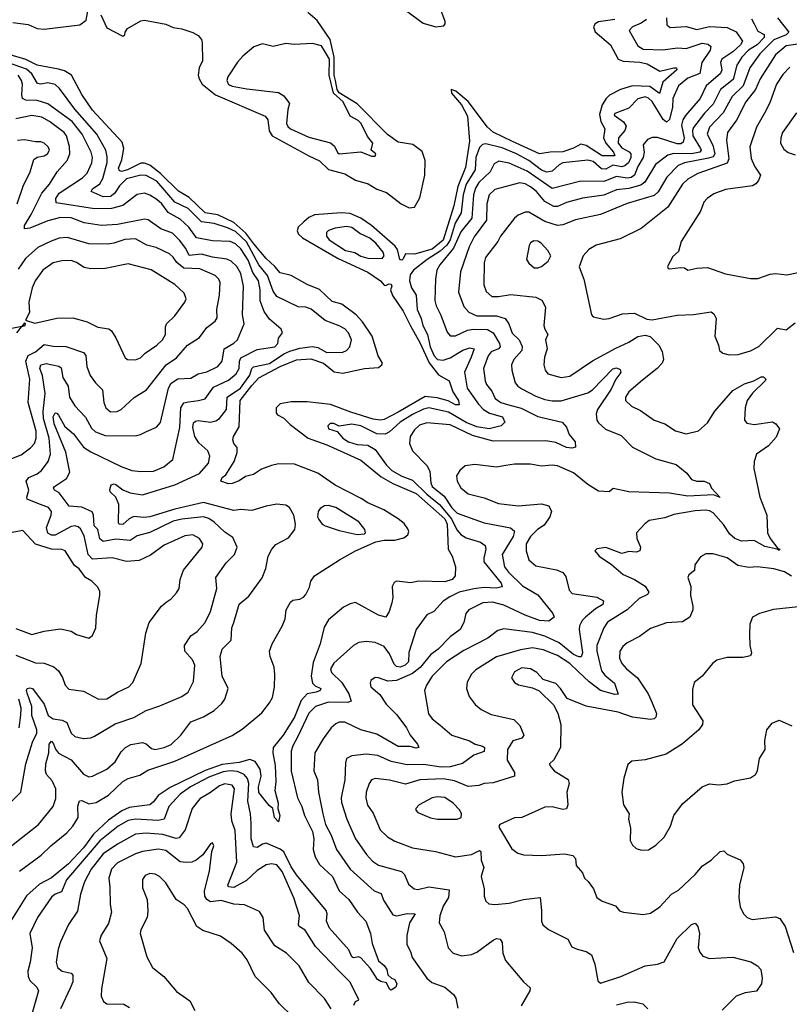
# Model space of a CAD drawing. Extents: x 1552033 to 1694788, y 811965 to 917215.
# Tile 624 of 632: x 1683897 to 1688202, y 898710 to 904215. Entities that reach past the tile are written whole.
import ezdxf

# ---------------------------------------------------------------- set-up
doc = ezdxf.new("R2010")
doc.units = 0

msp = doc.modelspace()

# ---------------------------------------------------------------- linework, layer by layer
at = {"layer": '0CON20XD'}
for points in [[(1683859.4, 904199.4), (1683945, 904188.1), (1683995, 904165.7), (1684035, 904161.2), (1684233.7, 904186.3), (1684268.4, 904211.6), (1684284.5, 904295)], [(1684351.7, 904241.7), (1684385, 904170), (1684475, 904123.8), (1684485, 904130), (1684486.7, 904145), (1684500, 904165), (1684575, 904208.6), (1684595, 904212.2), (1684715, 904189.4), (1684755, 904171.9), (1684804.5, 904164.5), (1684865, 904143.6), (1684896, 904126), (1684914.3, 904105), (1684918.6, 904085), (1684919.5, 903985), (1684901.5, 903945), (1684896.2, 903905), (1684900.3, 903885), (1684917.8, 903855), (1684992, 903795), (1685269.4, 903675), (1685284.7, 903654.7), (1685293.4, 903593.4), (1685309.3, 903565), (1685515, 903454.1), (1685575, 903425.4), (1685625, 903378.2), (1685715, 903353.3), (1685775, 903317.2), (1685846.9, 903296.9), (1685895, 903268.1), (1685948, 903248), (1686030.5, 903185), (1686075, 903163.8), (1686105, 903166.7), (1686135, 903218.6), (1686163.3, 903345), (1686165, 903427.5), (1686148, 903478), (1686096.4, 903516.4), (1686015, 903530.7), (1685955, 903572.3), (1685784, 903745), (1685685, 903805.4), (1685672.6, 903825), (1685663.8, 903875), (1685656.6, 903905), (1685656.2, 904005), (1685633.8, 904103.8), (1685561.1, 904211.1), (1685508.6, 904255)], [(1686055, 904268.9), (1686154.6, 904195), (1686225, 904175.9), (1686269.1, 904180.9), (1686277.8, 904192.2), (1686276.2, 904205), (1686247.4, 904285)], [(1687225, 904216.1), (1687135, 904202.9), (1687115, 904191.6), (1687106.4, 904175), (1687115, 904146.9), (1687201.8, 904075), (1687245, 903994.7), (1687273.1, 903983.1), (1687365, 903977.7), (1687407.4, 903967.4), (1687476.9, 903926.9), (1687555.9, 903945.9), (1687570, 903945), (1687572.7, 903935), (1687494.9, 903865.1), (1687475, 903802.7), (1687421.3, 903841.3), (1687325, 903844.9), (1687258.5, 903825), (1687196.6, 903793.4), (1687176.7, 903775), (1687155, 903738.2), (1687139.3, 903685), (1687147.6, 903645), (1687170, 903605), (1687162.3, 903555), (1687175.8, 903525), (1687217.7, 903475), (1687225.3, 903454.7), (1687155, 903453.3), (1687065, 903512.1), (1687035, 903519.4), (1686995, 903496.2), (1686935, 903476), (1686865.1, 903474.9), (1686805, 903464.8), (1686654.2, 903534.2), (1686545, 903587), (1686514.2, 903615), (1686405, 903757.2), (1686336.8, 903815), (1686310, 903825), (1686313.2, 903805), (1686368.2, 903738.2), (1686401.9, 903675), (1686413.4, 903535), (1686391.1, 903388.9), (1686348.1, 903281.9), (1686325.9, 903174.1), (1686265, 902982.3), (1686205, 902931.6), (1686105, 902904.5), (1686055, 902906), (1686041.8, 902878.2), (1686035, 902870.2), (1686024.2, 902874.2), (1686009.6, 902929.6), (1685997.9, 902947.9), (1685864.8, 903065), (1685805.8, 903105), (1685745, 903130.5), (1685695, 903135.9), (1685546.5, 903123.5), (1685515, 903108.8), (1685485.8, 903085), (1685455.3, 903055), (1685449.2, 903035), (1685456.2, 903015), (1685479.2, 902995), (1685679.1, 902879.1), (1685845, 902802.5), (1685915, 902755.3), (1685935, 902731.5), (1685945, 902728.5), (1685961.2, 902738.8), (1685975, 902736.8), (1685979.6, 902725), (1685971.3, 902705), (1685982.9, 902672.9), (1686043, 902585), (1686083, 902503), (1686135, 902410), (1686187.2, 902297.2), (1686239.9, 902229.9), (1686298.5, 902195), (1686320.8, 902135), (1686352, 902085), (1686355, 902060.8), (1686335, 902061.9), (1686293.2, 902083.2), (1686231.5, 902101.5), (1686165, 902107.4), (1686015, 902021.3), (1685935, 901980), (1685915, 901975.7), (1685875, 901980.8), (1685749.8, 902019.8), (1685635, 902063.5), (1685505, 902078.9), (1685415, 902078.5), (1685355, 902067.9), (1685331.8, 902045), (1685332.5, 902017.5), (1685339.2, 902005), (1685375, 901986.9), (1685411, 901951), (1685511.2, 901875), (1685615, 901837), (1685805, 901752.4), (1685919.3, 901659.3), (1685985, 901621.1), (1686115, 901565.7), (1686274.3, 901425), (1686288.5, 901395), (1686293.3, 901255), (1686315.7, 901215), (1686334, 901155), (1686333.8, 901105), (1686316.2, 901085), (1686275, 901072.7), (1686127.5, 901075), (1686085, 901067.1), (1686005, 901075.8), (1685991.7, 901068.3), (1685981.4, 901045), (1685984.4, 900985), (1685979.5, 900955), (1685963.6, 900906.4), (1685945.7, 900874.3), (1685905, 900885.6), (1685775, 900956), (1685745, 900949.2), (1685709.3, 900930.7), (1685625, 900860), (1685600.7, 900819.3), (1685577.4, 900725), (1685538.6, 900621.4), (1685527.1, 900545), (1685534.4, 900504.4), (1685549.9, 900489.9), (1685582.5, 900475), (1685578.1, 900465), (1685555.7, 900455), (1685505, 900444.8), (1685471, 900409), (1685435, 900316.1), (1685370.2, 900215), (1685315.8, 900145), (1685313.2, 900115), (1685325.5, 900045.5), (1685329.7, 899955), (1685324.6, 899905), (1685343.3, 899835), (1685341.9, 899805), (1685352.9, 899765), (1685345, 899730), (1685322.2, 899755), (1685312.9, 899805), (1685292.1, 899822.1), (1685235, 899894), (1685232.9, 899925), (1685247.1, 899985), (1685241.8, 900025), (1685215, 900066.5), (1685185, 900077.8), (1685125, 900061.6), (1685030, 900050.1), (1684935, 900017.9), (1684738.8, 899921.2), (1684671.9, 899878.1), (1684645, 899841.1), (1684625, 899825.5), (1684510.2, 899809.8), (1684468.3, 899791.7), (1684395, 899739), (1684309.8, 899660.2), (1684255, 899584), (1684170, 899495), (1684075, 899417.1), (1684009, 899381), (1683935, 899315.5), (1683842.6, 899167.4)], [(1687403.2, 904216.8), (1687373.8, 904196.2), (1687325.6, 904175), (1687306.9, 904155), (1687355, 904068.2), (1687385, 904051.1), (1687495, 904047.4), (1687577.1, 904057.1), (1687625, 904053.7), (1687715, 904083.2), (1687748.3, 904078.3), (1687762.2, 904065), (1687758.2, 904045), (1687712.6, 903975), (1687701.8, 903915), (1687635, 903887.7), (1687582, 903845), (1687550.6, 903775), (1687548.9, 903725), (1687532.3, 903657.7), (1687515, 903641.5), (1687496.6, 903656.6), (1687435, 903757.2), (1687415, 903776.3), (1687395, 903783.4), (1687355, 903773.2), (1687305, 903719.5), (1687225, 903691.2), (1687221.7, 903681.7), (1687274.7, 903644.7), (1687288.9, 903618.9), (1687282.5, 903595), (1687246.7, 903555), (1687244.8, 903525), (1687265, 903498.4), (1687306.9, 903476.9), (1687314.8, 903464.8), (1687315.8, 903445), (1687301.6, 903415), (1687282.5, 903397.5), (1687265, 903392.6), (1687215, 903400.9), (1687175, 903378.5), (1687151, 903381), (1687105, 903422.6), (1687075, 903429.7), (1686935, 903413.8), (1686915, 903404), (1686875, 903368), (1686845, 903362.3), (1686815, 903374.2), (1686745, 903428.1), (1686675.3, 903465.3), (1686595, 903498.2), (1686505, 903520), (1686485, 903516.5), (1686468.7, 903501.3), (1686447.6, 903445), (1686444.5, 903375), (1686394.9, 903295), (1686378.5, 903235), (1686366.9, 903135), (1686333.5, 903076.5), (1686305.3, 902984.7), (1686285.4, 902954.6), (1686249.7, 902920.3), (1686177.2, 902875), (1686099.5, 902815), (1686080.9, 902789.1), (1686077.7, 902755), (1686088.5, 902715), (1686114.7, 902675), (1686119.8, 902595), (1686143.2, 902545), (1686152.6, 902505), (1686177.8, 902455), (1686192.7, 902385), (1686215.6, 902335), (1686235, 902315.6), (1686265, 902311.2), (1686305, 902325.2), (1686375, 902367.1), (1686415, 902380.5), (1686438.8, 902375), (1686422.2, 902327.8), (1686385, 902243.3), (1686400.8, 902155), (1686462.8, 902065), (1686491.6, 902035), (1686525, 902015.6), (1686597.5, 901995), (1686610, 901965), (1686590.8, 901945), (1686522.9, 901927.1), (1686455, 901937.8), (1686395, 901962.4), (1686295, 902019.7), (1686185, 902044.8), (1686155, 902037.3), (1686095, 902008.2), (1686026.2, 901965), (1685965, 901909.7), (1685942.3, 901897.7), (1685895, 901898.6), (1685805, 901944.7), (1685755, 901954.3), (1685685, 901942.5), (1685655, 901956.7), (1685633.3, 901956.7), (1685621.1, 901945), (1685625, 901928), (1685673, 901913), (1685705.4, 901875), (1685737.3, 901855), (1685785, 901839.4), (1685845, 901835.4), (1685885, 901811.2), (1685948.9, 901725), (1685979.6, 901695), (1686035, 901663.2), (1686095, 901640.2), (1686175, 901561.2), (1686244.7, 901504.7), (1686312.8, 901425), (1686343, 901363), (1686365, 901337.4), (1686395, 901317.4), (1686475, 901293.4), (1686500.8, 901275), (1686504, 901255), (1686492.5, 901205), (1686493.9, 901183.9), (1686591.1, 901065), (1686595.3, 901044.7), (1686562.9, 901037.1), (1686495, 901039.7), (1686436.9, 901033.1), (1686356.1, 901013.9), (1686302.6, 900987.4), (1686265, 900963.1), (1686213.1, 900906.9), (1686175, 900886.9), (1686115, 900805.7), (1686074, 900676), (1686072.8, 900625), (1686053.6, 900605), (1686025, 900594.9), (1686005, 900598.5), (1685991.4, 900611.4), (1685965, 900668.5), (1685935, 900709.6), (1685885, 900732.7), (1685835, 900738.8), (1685795, 900732.5), (1685765, 900715.6), (1685655, 900616.7), (1685635.5, 900585), (1685640.5, 900565), (1685699.7, 900509.7), (1685738.9, 900445), (1685751.1, 900405), (1685732.6, 900397.4), (1685625, 900398.7), (1685551.2, 900375), (1685515, 900337.3), (1685452.7, 900207.3), (1685424.7, 900155), (1685415.9, 900125), (1685416.5, 900013.5), (1685450.9, 899865), (1685476, 899816), (1685491.1, 899765), (1685535.6, 899675), (1685542.4, 899635), (1685539.5, 899575), (1685549.2, 899535), (1685575, 899490.8), (1685647.1, 899425), (1685685, 899343.8), (1685737.9, 899295), (1685787.5, 899225), (1685833.3, 899175), (1685860, 899105), (1685869.4, 899049.4), (1685905, 898952.5), (1685935, 898927.5), (1685950, 898905), (1685956.7, 898875), (1685976.7, 898855), (1685995, 898847.5), (1686006.2, 898825), (1686001.4, 898805), (1685975, 898789.2), (1685965, 898793.8), (1685949.4, 898829.4), (1685917.2, 898837.2), (1685898.8, 898848.8), (1685859.1, 898909.1), (1685805, 898970), (1685795, 898975.3), (1685765, 898969.1), (1685754.9, 898974.9), (1685738.5, 899015), (1685629.6, 899135), (1685614.1, 899175), (1685616.4, 899215), (1685611.2, 899235), (1685445, 899433.7), (1685415, 899478.2), (1685375, 899562.9), (1685355, 899577), (1685275, 899610.5), (1685255, 899605.6), (1685225, 899585.8), (1685205, 899590.8), (1685191.2, 899635), (1685192.7, 899722.7), (1685188.4, 899775), (1685173.2, 899845), (1685178.1, 899945), (1685172, 899972), (1685152.8, 899995), (1685115, 900010.6), (1685075, 900014.6), (1685035, 900008.9), (1684955, 899979.9), (1684852.6, 899925), (1684795, 899885.2), (1684731.4, 899815), (1684705, 899744), (1684672.3, 899737.7), (1684545, 899744.5), (1684505, 899737.2), (1684447.9, 899705), (1684345, 899623.6), (1684159, 899405), (1684130.6, 899339.4), (1684095, 899324.6), (1684075, 899308.2), (1683996.2, 899195), (1683953.5, 899105), (1683968, 899025), (1683955.3, 898944.7), (1683943.8, 898895), (1683944.6, 898865), (1683955, 898843.3), (1683992.5, 898805), (1684002.2, 898785), (1683958.3, 898628.3)], [(1687514.6, 904225), (1687516.3, 904186.3), (1687535, 904171.5), (1687625, 904177.3), (1687685, 904160), (1687755, 904177.1), (1687855, 904170.9), (1687905, 904147.5), (1687940.5, 904095), (1687929, 904075), (1687886.7, 904035), (1687823.9, 903995), (1687816.7, 903975), (1687823.8, 903935), (1687816.3, 903915), (1687736.9, 903845), (1687703.6, 903775), (1687620.2, 903679.8), (1687605.6, 903654.4), (1687599.6, 903625), (1687613.3, 903555), (1687609, 903531), (1687595, 903521.2), (1687575, 903520.5), (1687464.6, 903555.4), (1687435, 903556.5), (1687408.6, 903545), (1687384.7, 903515), (1687389.7, 903475), (1687385.1, 903444.9), (1687355.2, 903395), (1687336.1, 903345), (1687318, 903332), (1687295, 903329), (1687235, 903338.1), (1687165, 903310.3), (1687035, 903311.9), (1686875, 903270.6), (1686735, 903367.6), (1686635, 903413.4), (1686576.9, 903423.1), (1686551.5, 903408.5), (1686528.9, 903365), (1686464.9, 903305.1), (1686446.6, 903273.4), (1686434.8, 903235), (1686425.6, 903105), (1686365, 903028.6), (1686322.7, 902937.3), (1686246.5, 902845), (1686229.6, 902815), (1686222.2, 902765), (1686219.7, 902645), (1686226.8, 902615), (1686253.6, 902563.6), (1686288.1, 902468.1), (1686305, 902447.1), (1686335, 902448), (1686401.5, 902478.5), (1686435, 902485.5), (1686513.1, 902483.1), (1686545.7, 902465), (1686580.3, 902405), (1686584.1, 902385), (1686575.4, 902374.6), (1686535, 902357.1), (1686516.9, 902335), (1686491.6, 902265), (1686501.3, 902195), (1686508.8, 902175), (1686538.5, 902138.5), (1686556.2, 902096.2), (1686587.8, 902075), (1686625, 902063.2), (1686702.8, 902042.8), (1686795, 901996.5), (1686931.2, 901965), (1686955, 901936.2), (1686970.8, 901895), (1687004.3, 901855), (1687005.9, 901824.1), (1686985, 901819.4), (1686955, 901822.9), (1686895, 901850.3), (1686839.5, 901859.5), (1686545, 901858.3), (1686429.2, 901889.2), (1686305, 901950.2), (1686175, 901960), (1686132.7, 901947.3), (1686105, 901922.2), (1686081.8, 901885), (1686077.3, 901845), (1686094, 901804), (1686175, 901721.5), (1686190.8, 901690.8), (1686196.7, 901625), (1686203.9, 901605), (1686271.5, 901551.5), (1686315, 901486.3), (1686345, 901455.8), (1686495, 901401.2), (1686643.1, 901373.1), (1686665, 901356), (1686656.6, 901325), (1686596.3, 901225), (1686608.3, 901155), (1686630.3, 901125), (1686709.6, 901049.6), (1686795, 900999.2), (1686878.9, 900895), (1686886.6, 900873.4), (1686857.6, 900852.4), (1686804.7, 900855.3), (1686725, 900884.8), (1686605, 900941), (1686541.4, 900958.6), (1686488, 900955), (1686408.6, 900915), (1686393.3, 900895), (1686381.8, 900845), (1686361.5, 900805), (1686305.2, 900764.8), (1686237.1, 900695), (1686195, 900664.6), (1686136.5, 900593.5), (1686095, 900558.7), (1686005, 900519.4), (1685956.8, 900516.8), (1685905, 900535.6), (1685885, 900536.7), (1685860.7, 900519.3), (1685856.9, 900505), (1685861.9, 900485), (1685911.8, 900441.8), (1685947.3, 900387.3), (1686007.6, 900327.6), (1686060.4, 900255), (1686081.9, 900215), (1686122.9, 900165), (1686130, 900145), (1686115, 900142.3), (1686081.9, 900151.9), (1686015, 900150.4), (1685895, 900219.2), (1685805, 900244.1), (1685715, 900287.3), (1685685, 900286.5), (1685665, 900278.6), (1685638.6, 900255), (1685595.3, 900194.7), (1685548.5, 900115), (1685543.2, 900015), (1685562.1, 899965), (1685567.7, 899895), (1685591.9, 899775), (1685608.1, 899715), (1685640, 899655), (1685668.4, 899575), (1685746.1, 899465), (1685880, 899345), (1685919.2, 899329.3), (1685931.3, 899291.3), (1685985, 899210), (1686005, 899204.7), (1686065, 899217.9), (1686110, 899215), (1686078, 899165), (1686062.2, 899095), (1686062.8, 899045), (1686083.8, 899005), (1686092, 898972), (1686175, 898855.6), (1686202.3, 898832.3), (1686276, 898805), (1686323.8, 898765), (1686336.7, 898743.3), (1686347.5, 898687.5)], [(1687990.5, 904220.5), (1688005, 904191.1), (1688025, 904150.9), (1688061.4, 904131.4), (1688061.4, 904115), (1688021.7, 904075), (1687973.3, 904045), (1687937, 904005), (1687908.5, 903961.5), (1687888.6, 903881.4), (1687817.5, 903825), (1687776.6, 903743.4), (1687727, 903693), (1687665, 903611.8), (1687660.2, 903595), (1687663, 903565), (1687705.2, 903495), (1687708.3, 903485), (1687702, 903475), (1687655, 903464.9), (1687555, 903467.6), (1687522.7, 903457.3), (1687454.1, 903405), (1687393.7, 903306.3), (1687370.6, 903289.4), (1687305, 903271.4), (1687235, 903263.4), (1687165, 903233.3), (1687045, 903216.6), (1686956.4, 903193.6), (1686905, 903169.8), (1686885, 903170.9), (1686835, 903199.3), (1686787.4, 903255), (1686755, 903281.2), (1686725, 903296.7), (1686695, 903302.2), (1686555, 903265.3), (1686523.2, 903235), (1686510.3, 903185), (1686508.6, 903095), (1686439.7, 903000.3), (1686411.4, 902945), (1686363.5, 902805), (1686352.2, 902692.2), (1686382.2, 902612.2), (1686409, 902579), (1686455, 902560), (1686565, 902558.8), (1686612.5, 902545), (1686633.1, 902515), (1686652.1, 902462.1), (1686691.1, 902425), (1686706.9, 902386.9), (1686706.2, 902365), (1686661.2, 902315), (1686647.7, 902285), (1686649.2, 902255), (1686668.8, 902185), (1686683.1, 902165), (1686705, 902150.4), (1686785, 902109.1), (1686835, 902090.6), (1686875, 902083.4), (1686925, 902083.7), (1687075, 902128.2), (1687101.8, 902145), (1687215, 902262.1), (1687235, 902267.7), (1687255, 902260), (1687258.9, 902245), (1687254.6, 902235), (1687230.7, 902205), (1687205, 902149.2), (1687128.4, 902035), (1687121.5, 902011.5), (1687125, 901976.7), (1687135, 901960), (1687174, 901925), (1687260.6, 901890.6), (1687325.6, 901825), (1687455, 901758.9), (1687568.7, 901728.7), (1687629.1, 901679.1), (1687655, 901644), (1687685, 901634.6), (1687725, 901634.3), (1687755, 901621.2), (1687766.9, 901595), (1687815, 901544.2), (1687777.8, 901557.8), (1687635, 901550.2), (1687532.4, 901567.6), (1687305, 901574.7), (1687215.7, 901594.3), (1687195, 901574.5), (1687135, 901579.1), (1687075, 901615.7), (1686995, 901680.5), (1686905, 901720.9), (1686875, 901724.5), (1686815, 901719.5), (1686755, 901728.9), (1686665, 901730), (1686616.9, 901723.1), (1686565, 901713.9), (1686442.1, 901727.9), (1686389.7, 901720.3), (1686358.1, 901695), (1686340.9, 901665), (1686344.6, 901635), (1686365, 901597.1), (1686405, 901563.8), (1686495, 901540.8), (1686575, 901510.4), (1686685, 901496.4), (1686815, 901507.8), (1686856.8, 901496.8), (1686871.2, 901465), (1686862, 901435), (1686831.2, 901388.8), (1686793.8, 901365), (1686753.8, 901325), (1686730, 901285), (1686729.2, 901245), (1686744.4, 901195), (1686785, 901161.8), (1686899.1, 901139.1), (1686934.5, 901124.5), (1686952.5, 901102.5), (1686971.1, 901025), (1686987, 901007), (1687125, 900985.5), (1687162.9, 900965), (1687158.8, 900945), (1687118.3, 900921.7), (1687062, 900875), (1687043.3, 900855), (1687028.4, 900825), (1687025.9, 900805), (1687044.8, 900675), (1687037.4, 900652.6), (1687025, 900651.8), (1686995, 900665.4), (1686915, 900731.6), (1686835, 900767.7), (1686765, 900789), (1686605, 900810), (1686570.8, 900799.1), (1686515, 900757.8), (1686382, 900688), (1686284.1, 900625), (1686204.6, 900545), (1686171.9, 900495), (1686161.1, 900465), (1686183.4, 900333.4), (1686204.4, 900305), (1686249.3, 900270.7), (1686315, 900213.8), (1686412.7, 900182.7), (1686445, 900163.8), (1686485, 900153.9), (1686497.1, 900145), (1686495, 900122.5), (1686437, 900103), (1686374.3, 900055.7), (1686305, 900038.4), (1686255.5, 900035.5), (1686155, 900050), (1686065, 900048.6), (1685975, 900067.2), (1685900.6, 900100.6), (1685835, 900108.6), (1685755, 900099.6), (1685725.6, 900084.4), (1685719.5, 900060.5), (1685716.3, 899965), (1685695.3, 899865), (1685697.3, 899837.3), (1685726.9, 899745), (1685774.8, 899634.8), (1685837.8, 899547.8), (1685870.4, 899510.4), (1685905, 899487.7), (1686032.6, 899452.6), (1686050, 899435), (1686071.1, 899381.1), (1686103.8, 899355), (1686125, 899351.5), (1686185, 899366.2), (1686300.3, 899350.3), (1686295, 899307.5), (1686265, 899257.5), (1686246.5, 899205), (1686243.1, 899165), (1686270.8, 899115), (1686294.4, 899025), (1686321.2, 898995), (1686371.1, 898981.1), (1686425, 898988.9), (1686455, 899001.1), (1686545, 899068.9), (1686565, 899077.8), (1686585, 899074.2), (1686596.5, 899055), (1686598.8, 898995), (1686613.6, 898955), (1686714.5, 898834.5), (1686751.7, 898801.7), (1686751.2, 898785), (1686701.7, 898701.7)], [(1688135.3, 904225.3), (1688199.6, 904145), (1688185, 904130.8), (1688115, 904101.7), (1688036.5, 904023.5), (1687981.6, 903945), (1687944.4, 903845), (1687882.2, 903785), (1687832, 903695), (1687756.2, 903615), (1687742.6, 903575), (1687773.4, 903513.5), (1687784.6, 903465.4), (1687775, 903449), (1687749.5, 903440.5), (1687615, 903415.5), (1687579.6, 903400.4), (1687517.6, 903335), (1687468.4, 903251.6), (1687445, 903232.7), (1687295, 903187.4), (1687145, 903126.1), (1687005, 903096), (1686935, 903068.9), (1686905, 903064.5), (1686835, 903086.8), (1686745, 903139.5), (1686725, 903139.4), (1686685, 903122.5), (1686664.3, 903105.7), (1686587.1, 903005), (1686571.5, 902975), (1686503.2, 902885), (1686494.7, 902855), (1686492.7, 902732.7), (1686505.4, 902695.4), (1686537.2, 902667.2), (1686575, 902666.8), (1686645, 902677.7), (1686784.4, 902664.4), (1686817.3, 902647.3), (1686837.7, 902607.7), (1686829.5, 902505), (1686833.5, 902485), (1686850.9, 902455), (1686838.2, 902425), (1686847.5, 902375), (1686832.4, 902327.6), (1686829.4, 902285), (1686835.8, 902255), (1686851.2, 902235), (1686925, 902214.4), (1686975, 902222.7), (1687101.8, 902308.2), (1687231.2, 902378.8), (1687305, 902412.1), (1687355, 902444.2), (1687395, 902450.3), (1687423, 902443), (1687472, 902395), (1687490.5, 902360.5), (1687498.1, 902315), (1687490, 902295), (1687462.7, 902265), (1687380.5, 902199.5), (1687304.6, 902135), (1687285.6, 902105), (1687285.8, 902085), (1687320, 902055), (1687369.3, 902029.3), (1687445, 901975.4), (1687505, 901955.5), (1687565, 901916.9), (1687625, 901898.9), (1687693, 901917), (1687745, 901961.8), (1687785, 902025.5), (1687885, 902140.9), (1687950.2, 902179.8), (1688004.2, 902195), (1688045, 902217.7), (1688057.7, 902217.7), (1688070.8, 902205), (1688067.1, 902195), (1687995, 902126.2), (1687966.2, 902085), (1687954.6, 902045), (1687950.6, 901975), (1687965, 901959.4), (1688005, 901951.5), (1688106.9, 901966.9), (1688126.7, 901955), (1688146.9, 901926.9), (1688128.8, 901881.2), (1688085, 901831.5), (1688018.1, 901785), (1688005.7, 901745), (1688004.2, 901705), (1688036.7, 901545), (1688075.5, 901445), (1688080.5, 901345), (1688095.5, 901315), (1688138.3, 901258.3), (1688148.8, 901255), (1688145, 901247.5), (1688134.5, 901254.5), (1688065, 901268.8), (1688005, 901303.8), (1687935, 901300), (1687896.5, 901315), (1687868.5, 901338.5), (1687833.1, 901393.1), (1687775, 901457.3), (1687755, 901469.6), (1687735, 901473.1), (1687675, 901469.2), (1687555, 901448.8), (1687505, 901430.5), (1687418.8, 901415), (1687393.7, 901396.3), (1687348, 901345), (1687348.6, 901315), (1687365.6, 901275.6), (1687370, 901265), (1687366.2, 901245), (1687345, 901237.1), (1687305, 901242), (1687265, 901231.2), (1687175, 901263.3), (1687125, 901256.7), (1687113.9, 901246.1), (1687138.8, 901215), (1687207.9, 901167.9), (1687272, 901112), (1687335, 901084.6), (1687395, 901048.2), (1687416.9, 901015), (1687408.6, 901001.4), (1687361.4, 900978.6), (1687294.5, 900915.5), (1687185, 900845.5), (1687163.8, 900815), (1687125.4, 900715), (1687124.7, 900685), (1687151.8, 900575), (1687169.7, 900549.7), (1687223.4, 900505), (1687245.3, 900444.7), (1687225, 900441.8), (1687145, 900465.2), (1687082.4, 900512.4), (1687020.3, 900570.3), (1686974.7, 900615), (1686905, 900659.3), (1686825, 900691.7), (1686765, 900703.3), (1686699, 900691), (1686565, 900653.4), (1686449.4, 900580.6), (1686423.8, 900556.2), (1686399.7, 900510.3), (1686395.6, 900475), (1686410.9, 900430.9), (1686445, 900385.8), (1686478, 900358), (1686535, 900330), (1686661.2, 900301.2), (1686695, 900268), (1686717.5, 900215), (1686705, 900196.9), (1686655, 900182.2), (1686625.4, 900134.6), (1686624.5, 900075), (1686665.5, 900005), (1686664.4, 899985.6), (1686545, 899948.7), (1686495.5, 899944.5), (1686465, 899932.2), (1686405, 899927.7), (1686329.3, 899959.3), (1686265, 899970.2), (1686135.7, 899965.7), (1686055, 899941.2), (1685965, 899963.5), (1685885, 899971.5), (1685865.5, 899964.5), (1685852.2, 899945), (1685835.4, 899895), (1685833.4, 899865), (1685842.4, 899822.4), (1685875, 899777.5), (1685913.6, 899685), (1685955.3, 899645.3), (1685995, 899621.5), (1686095, 899585.5), (1686222.5, 899565), (1686334.7, 899534.7), (1686425, 899547.5), (1686469.6, 899569.6), (1686476.4, 899565), (1686479.2, 899515), (1686493.4, 899475), (1686484.8, 899445.2)], [(1685885, 903452), (1685888.8, 903465), (1685863.8, 903485), (1685872.5, 903525), (1685842.5, 903562.5), (1685806.4, 903635), (1685790.5, 903650.5), (1685744.8, 903674.8), (1685707.2, 903755), (1685652.5, 903805), (1685628.3, 903905), (1685629.9, 903995), (1685585, 904068.8), (1685535, 904082.5), (1685435, 904076.7), (1685385, 904081.1), (1685315, 904064.4), (1685255, 904080), (1685206.2, 904063.8), (1685145, 904011.4), (1685115, 903977.1), (1685061.5, 903895), (1685055.6, 903875), (1685065, 903853.1), (1685085, 903843.1), (1685168.3, 903828.3), (1685345, 903807.2), (1685375, 903790), (1685407.3, 903747.3), (1685397.4, 903712.6), (1685390, 903635), (1685397.8, 903617.8), (1685412.5, 903605), (1685515, 903558.9), (1685635, 903525.8), (1685657.3, 903507.3), (1685675, 903471.9), (1685685, 903464.5), (1685805, 903475.8), (1685865, 903452), (1685885, 903452)], [(1688275, 904082.4), (1688185, 904069.3), (1688125, 904019.4), (1688039.2, 903885), (1688012.6, 903825), (1687958.1, 903755), (1687906.1, 903653.9), (1687856.2, 903585), (1687851, 903541), (1687863.8, 903436.2), (1687855, 903413.3), (1687689.4, 903355), (1687635, 903323.7), (1687605.2, 903294.8), (1687522.5, 903167.5), (1687372.9, 903047.1), (1687255, 902989.4), (1687121.2, 902955), (1687080.6, 902929.4), (1687049.2, 902895), (1687026.1, 902833.9), (1687051.9, 902765), (1687094.5, 902564.5), (1687105, 902554.3), (1687165, 902541.2), (1687195, 902544.4), (1687269.6, 902570.4)], [(1683896.9, 899455), (1684017.1, 899542.9), (1684070.8, 899595), (1684161.6, 899668.4), (1684194, 899706), (1684224.3, 899755), (1684221.8, 899818.2), (1684232.8, 899847.2), (1684245, 899848.9), (1684285, 899830.6), (1684325, 899838), (1684395, 899879.7), (1684475, 899954.6), (1684505, 899972.2), (1684569.1, 899990.9), (1684615, 900018.8), (1684765, 900069.4), (1685085, 900212.5), (1685141.2, 900248.8), (1685251.2, 900338.8), (1685295.4, 900394.6), (1685311.4, 900425), (1685322.3, 900482.3), (1685324.1, 900554.1), (1685321.2, 900595), (1685297.5, 900655), (1685293.8, 900685), (1685310, 900725), (1685366.3, 900823.7), (1685382, 900865), (1685388.5, 900915), (1685412.3, 900957.7), (1685425, 900968.6), (1685465, 900974.6), (1685485, 900986), (1685498.6, 901001.4), (1685517.9, 901042.1), (1685525.2, 901075), (1685546, 901105), (1685685.4, 901195), (1685774.6, 901245), (1685888.8, 901295), (1685935, 901304.5), (1685995, 901305.5), (1686045, 901317.4), (1686068.9, 901335), (1686073, 901353), (1686068.2, 901368.2), (1686047.3, 901397.3), (1686014.2, 901424.2), (1685934.3, 901474.3), (1685845, 901513), (1685807.6, 901537.6), (1685662.7, 901612.7), (1685565, 901679.6), (1685435, 901729.6), (1685345, 901730.8), (1685305, 901722.5), (1685248.9, 901701.1), (1685205, 901672.9), (1685160, 901660), (1685125, 901636), (1685085, 901621.2), (1685065, 901620), (1685023.3, 901635), (1685029.2, 901655), (1685050.5, 901669.5), (1685097.7, 901745), (1685114.6, 901795), (1685112.9, 901822.9), (1685094.2, 901845), (1685089.2, 901865), (1685092.9, 901885), (1685125, 901938.8), (1685130.3, 902085), (1685195, 902170), (1685235, 902212), (1685353.7, 902276.3), (1685445, 902313.8), (1685525, 902318.3), (1685596.3, 902295), (1685656.8, 902246.8), (1685705, 902238.1), (1685825, 902265.4), (1685905, 902270), (1685923.3, 902285), (1685926.2, 902295), (1685902.5, 902335), (1685868.3, 902445), (1685815.3, 902525.3), (1685779.5, 902565), (1685699.6, 902625), (1685645, 902639.7), (1685575, 902705.7), (1685505.2, 902735.2), (1685415, 902784), (1685355, 902798.7), (1685325, 902835.7), (1685275, 902879.6), (1685207.6, 902962.4), (1685161.5, 903021.5), (1685095, 903081.9), (1685005, 903123.8), (1684934.7, 903134.7), (1684845, 903221.1), (1684785, 903256.3), (1684685, 903355.5), (1684625, 903400.7), (1684595, 903413.1), (1684575, 903412.2), (1684499.6, 903375), (1684466.9, 903366.9), (1684455, 903370.8), (1684450, 903385), (1684469.4, 903430.6), (1684480, 903495), (1684470.7, 903530.7), (1684305, 903708.9), (1684245, 903797.3), (1684186.5, 903905), (1684148.8, 903928.8), (1684115, 903938.8), (1683995, 903961.5), (1683932, 903992), (1683825, 904024.8)], [(1683835, 899581.8), (1684001.8, 899715), (1684083.8, 899815), (1684099.9, 899860.1), (1684099.5, 899915), (1684079, 899959), (1684047.5, 899995), (1684041.7, 900015), (1684044.3, 900055), (1684059.5, 900115), (1684061.7, 900165), (1684075, 900181.2), (1684087, 900167), (1684097.1, 900137.1), (1684114.5, 900114.5), (1684186.1, 900076.1), (1684255, 899995.6), (1684285, 899982.2), (1684305, 899984.4), (1684385, 900024.4), (1684430.9, 900065), (1684465, 900120.6), (1684489.4, 900145), (1684518.5, 900161.5), (1684585, 900172.9), (1684605.4, 900165.4), (1684635, 900140.5), (1684655, 900134.5), (1684705, 900144.7), (1684745, 900161.8), (1684798.8, 900215), (1684855, 900288.5), (1684925, 900317.1), (1684985, 900352.2), (1685028.3, 900391.7), (1685044.3, 900415), (1685063.3, 900475), (1685030.7, 900545), (1685018.5, 900655), (1685030.6, 900695), (1685080, 900745), (1685084.5, 900815), (1685094.6, 900845.4), (1685125, 900946.2), (1685179.1, 900990.9), (1685254, 901095), (1685273.4, 901146.6), (1685286.9, 901215), (1685307.5, 901255), (1685330.3, 901279.7), (1685401.7, 901318.3), (1685436.7, 901365), (1685440, 901395), (1685430.8, 901445), (1685406.9, 901486.9), (1685385, 901500.6), (1685335, 901505.6), (1685275, 901495.6), (1685195, 901471.5), (1685135, 901475.4), (1685095, 901470), (1684925, 901515.1), (1684765, 901478.6), (1684625, 901435.9), (1684591.9, 901431.9), (1684535, 901437.3), (1684510.3, 901425), (1684475, 901392.1), (1684455, 901394.2), (1684450.1, 901400.1), (1684452.7, 901505), (1684435.9, 901545.9), (1684403.5, 901575), (1684401.1, 901588.9), (1684409.2, 901615), (1684425, 901619.7), (1684435, 901615.8), (1684475, 901586.1), (1684515, 901569.1), (1684585, 901558.2), (1684765, 901614.7), (1684902.3, 901677.7), (1684952.7, 901735), (1684961.5, 901775), (1684949.2, 901805), (1684899, 901849), (1684877.3, 901885), (1684866.3, 901935), (1684869.8, 901960.2), (1684879.8, 901970.2), (1684895, 901973.6), (1684965, 901964.8), (1684995, 901971.6), (1685015.6, 901984.4), (1685054.7, 902035), (1685057.9, 902105), (1685132.2, 902155), (1685185, 902228.2), (1685195.8, 902264.2), (1685205.5, 902274.5), (1685295, 902292.5), (1685375, 902347.5), (1685408.6, 902361.4), (1685465, 902378.3), (1685535, 902388.4), (1685565, 902381.4), (1685615, 902354.6), (1685704.7, 902355.3), (1685724.7, 902365.3), (1685744, 902386), (1685753.8, 902425), (1685736.2, 902465), (1685715.8, 902485.8), (1685685, 902503.5), (1685605, 902532.7), (1685527.2, 902597.2), (1685498, 902608), (1685455, 902610.3), (1685335, 902667.7), (1685315, 902697.8), (1685284.2, 902785), (1685235, 902843.8), (1685165, 902973.2), (1685105, 903030.8), (1685060.4, 903050.4), (1684985, 903075.2), (1684915, 903084.5), (1684839.6, 903159.6), (1684765, 903195.6), (1684665, 903311.6), (1684605, 903343.2), (1684575, 903345.2), (1684495, 903325.8), (1684455, 903286.3), (1684427.1, 903242.9), (1684405, 903226.5), (1684365, 903225.1), (1684297.8, 903255), (1684305, 903269.6), (1684345, 903296.8), (1684362.6, 903327.4), (1684387, 903417), (1684387.5, 903447.5), (1684379.1, 903485), (1684329.8, 903575), (1684206.1, 903715), (1684120.3, 903830.3), (1684095, 903853.1), (1684055, 903862.2), (1684015, 903854.4), (1683997.9, 903857.9), (1683965, 903911.4), (1683935, 903939.3), (1683835, 903974.3)], [(1688205, 903949.2), (1688165, 903907.9), (1688130.9, 903855), (1688095.3, 903755), (1688070, 903705), (1688018.9, 903615), (1687980.9, 903505), (1687989.2, 903439.2), (1688006.6, 903396.6), (1688040.8, 903345), (1688030, 903315), (1688015, 903297.1), (1687995, 903286.5), (1687845.3, 903264.7), (1687779.5, 903240.5), (1687741.4, 903215), (1687724.4, 903195), (1687705.6, 903145), (1687597.5, 902975), (1687581.9, 902918.1), (1687549.7, 902890.3), (1687520, 902835), (1687524.1, 902824.1), (1687531.7, 902821.7), (1687595, 902830), (1687615, 902826.7), (1687633.6, 902813.6), (1687684.3, 902825.7), (1687745, 902830), (1687845, 902794.4), (1687985, 902768.6), (1688025, 902767.5), (1688095, 902792.9), (1688125, 902795.7), (1688187.7, 902787.7), (1688315, 902814.3)], [(1683939.8, 900449.8), (1683935.4, 900465), (1683939.4, 900475), (1683955, 900479.5), (1683970, 900475), (1684035, 900388.6), (1684057.3, 900325), (1684085, 900305.3), (1684135, 900298.2), (1684160.6, 900285), (1684184.5, 900225), (1684205, 900206.7), (1684255, 900196.4), (1684295, 900200.5), (1684315, 900208.9), (1684431.3, 900278.7), (1684535, 900313.4), (1684605, 900352.1), (1684682, 900378), (1684805, 900431.5), (1684840.5, 900455), (1684869.2, 900515), (1684877.7, 900605), (1684864.6, 900635), (1684821.8, 900685), (1684819.6, 900715), (1684855, 900769.5), (1684889.4, 900795), (1684935, 900844.3), (1684965, 900905.8), (1685000.6, 901035), (1684995, 901096), (1685052.2, 901177.8), (1685098.5, 901225), (1685114.4, 901265), (1685090.2, 901320.2), (1685045, 901350), (1684985.9, 901405.9), (1684955, 901426.6), (1684925, 901434.7), (1684805, 901423.1), (1684755, 901410.3), (1684625, 901348.1), (1684555, 901328.9), (1684515, 901303.3), (1684435, 901311), (1684365, 901296.6), (1684345, 901312.2), (1684333.7, 901363.6), (1684314, 901385), (1684310.6, 901445), (1684303.7, 901463.7), (1684245, 901488.9), (1684175, 901495.3), (1684119.1, 901569.1), (1684091.5, 901585), (1684085.6, 901595), (1684091.9, 901605), (1684159.5, 901650.5), (1684177.2, 901685), (1684156.2, 901796.2), (1684091, 901955), (1684084.9, 901995), (1684095, 902016.2), (1684105, 902014.6), (1684115, 902002.9), (1684149.7, 901939.7), (1684199.1, 901899.1), (1684255, 901825.4), (1684295, 901798.2), (1684465, 901717.2), (1684525, 901694.7), (1684575, 901688.9), (1684645, 901690.8), (1684703.1, 901715), (1684753.8, 901756.2), (1684792.4, 901935), (1684798.6, 902045), (1684815, 902071.8), (1684840.8, 902079.1), (1684896.7, 902085), (1684934.1, 902095.9), (1684980.5, 902159.5), (1685065, 902200.3), (1685108.9, 902235), (1685125.7, 902264.3), (1685126.4, 902305), (1685134.8, 902325.2), (1685225, 902371.2), (1685325, 902385.4), (1685340.3, 902405), (1685345.4, 902435), (1685367.8, 902465), (1685359.4, 902485), (1685295, 902540), (1685264.2, 902584.2), (1685242.7, 902642.7), (1685242.3, 902705), (1685233.3, 902755), (1685201.1, 902801.1), (1685175, 902870.5), (1685135, 902933.4), (1685105, 902961), (1685075, 902974.7), (1684975, 902979), (1684886.1, 902996.1), (1684843.1, 903055), (1684795, 903099.7), (1684726.9, 903136.9), (1684691.8, 903185), (1684665, 903209.4), (1684625, 903234.6), (1684595, 903245.5), (1684555, 903237.5), (1684474.1, 903175.9), (1684411, 903159), (1684315, 903156.7), (1684101.2, 903191.2), (1684100, 903215), (1684119.1, 903245), (1684249, 903331), (1684275, 903357.1), (1684300, 903415), (1684304.1, 903445), (1684298.1, 903475), (1684246.5, 903575), (1684191.4, 903645), (1684055, 903745.2), (1683995, 903763.3), (1683931.2, 903765), (1683914, 903775), (1683909.7, 903795), (1683914, 903854), (1683908.4, 903875), (1683889.6, 903905)], [(1683875, 900662.4), (1683985, 900618.9), (1684035, 900616.2), (1684087.5, 900597.5), (1684115, 900574.2), (1684137, 900537), (1684151.1, 900495), (1684172, 900472), (1684255, 900460.5), (1684337.5, 900415), (1684385, 900417.5), (1684444.6, 900455.4), (1684508, 900485), (1684530.2, 900509.8), (1684576.9, 900615), (1684603.1, 900785), (1684622, 900845), (1684690, 900935), (1684717.5, 900957.5), (1684745, 900976.2), (1684775, 901010), (1684788.6, 901035), (1684795.7, 901085), (1684813.6, 901136.4), (1684917.5, 901265), (1684922.5, 901285), (1684903.1, 901315), (1684865, 901333.8), (1684820.7, 901329.3), (1684705, 901276.6), (1684629.6, 901220.4), (1684565, 901190.5), (1684495, 901185.4), (1684415, 901205.3), (1684305, 901199.3), (1684280.2, 901225), (1684258.4, 901328.4), (1684237.8, 901367.8), (1684225, 901380), (1684205.3, 901385.3), (1684185, 901381.8), (1684095, 901332.7), (1684075, 901332.6), (1684054.8, 901344.8), (1684048.2, 901375), (1684074.1, 901445), (1684074.6, 901465), (1684058, 901488), (1683999.2, 901509.2), (1683940, 901535), (1683937.1, 901545), (1683947.8, 901585), (1683933.2, 901635), (1683949.4, 901655), (1683995, 901676.3), (1684019.6, 901695), (1684057.5, 901745), (1684070.3, 901785), (1684062.1, 901875), (1684029.7, 901985), (1684028.7, 902025), (1684040.2, 902125), (1684025.4, 902225), (1684009.2, 902265), (1684015, 902285.7), (1684045, 902292), (1684117.2, 902277.2), (1684129.3, 902269.3), (1684138.7, 902215), (1684168.9, 902165), (1684176.7, 902105), (1684205.7, 902055.7), (1684265, 901992.1), (1684299.5, 901930.5), (1684320.5, 901910.5), (1684375, 901890.3), (1684545, 901888.9), (1684573.3, 901895), (1684607.3, 901912.7), (1684662.9, 901937.1), (1684685, 901962.5), (1684730, 902155), (1684745, 902181.8), (1684782.7, 902207.3), (1684855, 902211.1), (1684895, 902234.5), (1684945, 902245.9), (1685006.2, 902275), (1685029.7, 902305), (1685041.8, 902375), (1685094.5, 902405.5), (1685115.4, 902425), (1685153.1, 902515), (1685143.3, 902565), (1685148.9, 902725), (1685133.5, 902795), (1685112.7, 902835), (1685080.9, 902865), (1685055, 902875.8), (1684975, 902886.9), (1684915, 902903.9), (1684845, 902896.2), (1684826, 902935), (1684791.7, 902981.7), (1684752, 903022), (1684686.3, 903046.3), (1684615.3, 903095.3), (1684595, 903099.2), (1684445, 903069.5), (1684355, 903063.9), (1684258.7, 903078.7), (1684185, 903108), (1684125, 903108.4), (1684055, 903089.5), (1683955, 903048.9), (1683925, 903046), (1683923.5, 903065), (1683962.2, 903125), (1684020.9, 903245), (1684063.5, 903295), (1684106.9, 903365), (1684162.4, 903427.6), (1684177.5, 903465), (1684175.8, 903505.8), (1684158.7, 903565), (1684146, 903585), (1684065, 903646.6), (1684020.8, 903669.2), (1683965, 903679.3), (1683875, 903661.4)], [(1688241.8, 903695), (1688164.4, 903585), (1688154.4, 903555), (1688153.3, 903525), (1688170.2, 903490.2), (1688195, 903472.5), (1688235, 903459.5)], [(1683884.2, 903185), (1683916.6, 903285), (1683955.3, 903364.7), (1683976.9, 903433.1), (1683995, 903446.5), (1684035, 903453.7), (1684053.2, 903465), (1684064.2, 903485), (1684055.8, 903505), (1684035, 903524.1), (1684015, 903532.5), (1683985, 903531.5), (1683925, 903543.1), (1683885, 903538.9)], [(1685925, 902880), (1685935.5, 902895), (1685930, 902915), (1685888.8, 902965), (1685855, 902993.8), (1685799.8, 903019.8), (1685755, 903052.6), (1685725, 903057.9), (1685661.1, 903048.9), (1685625, 903036.9), (1685612.5, 903025), (1685612.9, 903005), (1685628.5, 902985), (1685719.6, 902925), (1685772.5, 902912.5), (1685805, 902893.3), (1685845, 902880.8), (1685925, 902880)], [(1683845, 901758.2), (1683905, 901781.8), (1683958.5, 901821.5), (1683980, 901845), (1683990.3, 901875), (1683988.7, 901915), (1683945.2, 902075), (1683954.7, 902205), (1683932, 902305), (1683945, 902338.1), (1683985, 902358.8), (1684035, 902399.2), (1684085, 902388.9), (1684155, 902387.1), (1684254.1, 902354.1), (1684267.3, 902337.3), (1684273.6, 902275), (1684292.2, 902225), (1684320.6, 902185), (1684361.4, 902145), (1684368.2, 902075), (1684379.5, 902045), (1684405, 902023.3), (1684443.3, 902025), (1684465, 902035.5), (1684538.1, 902101.9), (1684606.7, 902145), (1684717.3, 902285), (1684774.4, 902325), (1684835.7, 902395), (1684902.4, 902437.6), (1684945, 902494.2), (1684991.2, 902528.8), (1685001.1, 902548.9), (1685000.4, 902595), (1685014.6, 902675), (1685019.3, 902745), (1685011.8, 902765), (1684990, 902785), (1684905, 902821.4), (1684815, 902825.7), (1684776.7, 902856.7), (1684756.7, 902886.7), (1684735, 902905.9), (1684660.9, 902940.9), (1684609.2, 902955), (1684545, 902989.7), (1684485, 902985.9), (1684423.3, 902965), (1684390.2, 902960.2), (1684285, 902962.5), (1684165, 902997.1), (1684117.3, 902992.7), (1684073, 902977), (1683999.2, 902940.8), (1683930.8, 902879.2), (1683889.6, 902820.4)], [(1686795, 902826.7), (1686815, 902834.4), (1686852.9, 902865), (1686868.6, 902895), (1686851.9, 902925), (1686814.3, 902965), (1686795, 902976.2), (1686772, 902978), (1686755, 902967.5), (1686747, 902953), (1686732.5, 902875), (1686745, 902852.9), (1686775, 902827.8), (1686795, 902826.7)], [(1684545, 902313.1), (1684573.3, 902325), (1684599.7, 902350.3), (1684665, 902394.5), (1684695.4, 902425), (1684712.5, 902455), (1684712.2, 902497.8), (1684717.8, 902515), (1684765, 902558.9), (1684820.6, 902635), (1684828.1, 902655), (1684817.1, 902685), (1684764.5, 902735), (1684632.9, 902817.1), (1684505, 902850.7), (1684375, 902824.6), (1684295, 902821.2), (1684258.8, 902828.8), (1684215, 902858.2), (1684185, 902868.2), (1684133.5, 902866.5), (1684085.3, 902854.7), (1684026.9, 902815), (1683984.5, 902755.5), (1683966.7, 902715), (1683947.8, 902635), (1683951.7, 902578.3), (1683930, 902535), (1683982.3, 902517.7), (1684105.7, 902545.7), (1684195, 902547.9), (1684275, 902525.5), (1684335, 902496.2), (1684396.7, 902486.7), (1684411.4, 902475), (1684435.4, 902435.4), (1684486.7, 902325), (1684500, 902315), (1684545, 902313.1)], [(1687269.6, 902570.4), (1687335, 902574.4), (1687405, 902541.2), (1687435, 902536.7), (1687575, 902563.1), (1687665.9, 902565.9), (1687765, 902580.8), (1687780.3, 902570.3), (1687792.9, 902545), (1687785.7, 902445), (1687806, 902395), (1687811.2, 902365), (1687830.6, 902350.6), (1687865, 902340.6), (1687915, 902342.7), (1687985, 902363.6), (1688031.9, 902388.1), (1688135, 902490.8), (1688185, 902480), (1688235, 902520.8)], [(1683881.2, 902465), (1683910, 902500), (1683927.5, 902505), (1683930, 902515), (1683925, 902520), (1683910, 902500), (1683845, 902485.8)], [(1685785, 901337.1), (1685825, 901340), (1685831.2, 901345), (1685828.6, 901365), (1685795, 901408.1), (1685665, 901488.2), (1685625, 901499.5), (1685602.4, 901497.6), (1685577.9, 901482.1), (1685566.2, 901465), (1685563.8, 901435), (1685570.5, 901420.5), (1685590, 901395), (1685605.8, 901385.8), (1685685, 901359.4), (1685785, 901337.1)], [(1683875, 900810.5), (1683965, 900776.5), (1684035, 900795.4), (1684125, 900808.9), (1684185, 900796.7), (1684215, 900777.5), (1684285, 900757.5), (1684305, 900772.5), (1684324, 900815), (1684326.7, 900885), (1684345.4, 900995), (1684345, 901017.5), (1684335, 901042.5), (1684300.6, 901075), (1684266.1, 901096.1), (1684230, 901145), (1684203.1, 901163.1), (1684152.5, 901245), (1684132.4, 901252.4), (1684075, 901253.8), (1683985, 901283.3), (1683915, 901359.5), (1683855, 901346.8)], [(1688214.1, 901104.1), (1688175, 901128), (1688115, 901145.4), (1688024.4, 901155.6), (1687975, 901152.5), (1687913, 901163), (1687855, 901205.6), (1687775, 901228.9), (1687735, 901229.2), (1687705, 901212), (1687673.8, 901166.2), (1687670.6, 901135), (1687639.3, 901110.7), (1687633.6, 901096.4), (1687651.4, 901045), (1687650, 900995), (1687662.9, 900935), (1687662, 900915), (1687645, 900874.2), (1687605, 900848.1), (1687515, 900842), (1687425, 900811.4), (1687363.7, 900766.3), (1687295, 900730.5), (1687270.3, 900709.7), (1687254.7, 900685), (1687252.1, 900645), (1687264.5, 900615), (1687290.5, 900585), (1687352.5, 900535), (1687412.7, 900445), (1687434.6, 900395), (1687458.1, 900335), (1687455.7, 900315), (1687446.2, 900305), (1687425, 900301.8), (1687325, 900315.4), (1687245, 900343.8), (1687065, 900376.7), (1686958.8, 900418.8), (1686922, 900475), (1686895, 900503.8), (1686825.8, 900525.8), (1686790, 900565), (1686755, 900586.2), (1686705, 900590.7), (1686665, 900568.9), (1686648.9, 900535), (1686665, 900509.2), (1686686.6, 900496.6), (1686765, 900480), (1686802.9, 900462.9), (1686882, 900385), (1686906.8, 900336.8), (1686924.4, 900275), (1686921.9, 900145), (1686885, 900076.2), (1686861.2, 900055), (1686862, 900045), (1686885.8, 900015), (1686965.8, 899965.8), (1686970.5, 899945), (1686957.9, 899895), (1686963.5, 899825), (1686955, 899803.1), (1686935, 899799.5), (1686875.8, 899814.2), (1686835, 899812), (1686705, 899754.3), (1686665, 899752.5), (1686582.5, 899715), (1686576.7, 899705), (1686580, 899695), (1686649.1, 899579.1), (1686683.8, 899555), (1686715, 899545.6), (1686815, 899541.9), (1686945, 899550.5), (1686990.9, 899540.9), (1687006, 899525), (1687010, 899485), (1687044.4, 899444.4), (1687056.2, 899415), (1687076.9, 899396.9), (1687105.7, 899355.7), (1687125, 899306), (1687155, 899285.8), (1687230.3, 899260.3), (1687252.1, 899232.1), (1687274.5, 899224.5), (1687385, 899212.5), (1687425, 899219.2), (1687477.5, 899255), (1687542.9, 899325), (1687582.4, 899347.6), (1687674.3, 899435), (1687715.4, 899484.6), (1687764, 899515), (1687815, 899564.4), (1687835, 899567.1), (1687855, 899550), (1687926.7, 899516.7), (1687944.4, 899495), (1687946.5, 899475), (1687923.8, 899375), (1687920, 899305), (1687926.9, 899255), (1687945.8, 899215), (1687966.2, 899195), (1687994.4, 899184.4), (1688125, 899199.2), (1688149.1, 899189.1), (1688179.4, 899145), (1688225, 899000)], [(1688305, 900936.9), (1688113.6, 900916.4), (1688034.5, 900895.5), (1687995, 900873.8), (1687980, 900835), (1687978.3, 900778.3), (1687981.4, 900715), (1687990, 900675), (1687985, 900657.5), (1687941.7, 900648.3), (1687855, 900648.9), (1687796.6, 900633.4), (1687772.5, 900615), (1687715, 900544), (1687670.3, 900509.7), (1687659.5, 900470.5), (1687660.6, 900385), (1687718.6, 900295), (1687716.9, 900275), (1687695.9, 900244.1), (1687605, 900165.6), (1687512.4, 900107.6), (1687395, 900076), (1687321.7, 900068.3), (1687299.3, 900050.7), (1687276, 899975), (1687264.4, 899895.6), (1687274.3, 899825), (1687305.8, 899775), (1687302, 899745), (1687314.1, 899694.1), (1687312.5, 899625), (1687325, 899598.8), (1687345, 899580.8), (1687375, 899570.8)], [(1683854.2, 899845.8), (1683904.4, 899895), (1683931.8, 900055), (1683969.7, 900175), (1683992.5, 900225), (1683992.8, 900245), (1683964.5, 900325), (1683966, 900375), (1683939.8, 900449.8)], [(1683894.1, 900255), (1683904.5, 900325.5), (1683906.6, 900365), (1683893.4, 900415)], [(1687375, 899570.8), (1687415, 899574), (1687455, 899600), (1687502, 899645), (1687538, 899705), (1687556.2, 899765), (1687605, 899831.2), (1687714, 899925), (1687755, 899943.1), (1687805, 899937.5), (1687855, 899942.7), (1687895, 899958.7), (1687985, 899975.7), (1688013.5, 899995), (1688024.2, 900015), (1688035, 900083.3), (1688066.2, 900135), (1688064.4, 900184.4), (1688075.4, 900245), (1688105, 900282.2), (1688145, 900297.8), (1688215, 900267.5)], [(1685765.3, 898704.7), (1685774.7, 898725.3), (1685793.8, 898735), (1685745, 898834.2), (1685684.6, 898894.6), (1685552.4, 899032.4), (1685493.1, 899125), (1685460.5, 899145), (1685456.2, 899155), (1685463, 899207), (1685431.1, 899305), (1685365, 899453.1), (1685335, 899490), (1685305, 899495.9), (1685275, 899488.8), (1685225, 899457.1), (1685165, 899401.4), (1685095, 899362.2), (1685065, 899367.1), (1685061.1, 899375), (1685111.8, 899505), (1685102.4, 899682.4), (1685084.2, 899735), (1685079.7, 899775), (1685098.7, 899915), (1685085, 899935.3), (1685045, 899942.2), (1685015, 899930.4), (1684965, 899894.7), (1684905, 899858.5), (1684862.3, 899805), (1684823.3, 899685), (1684789.7, 899640.3), (1684773, 899637), (1684698.4, 899658.4), (1684605, 899667.3), (1684545, 899660.8), (1684445, 899605.2), (1684365, 899550.2), (1684296.7, 899465), (1684259.1, 899395), (1684237.7, 899325), (1684220.2, 899229.8), (1684171.1, 899155), (1684125, 899058.8), (1684112.2, 899017.8), (1684101.5, 898945), (1684109.4, 898915), (1684135, 898895.6), (1684184.6, 898884.6), (1684195, 898873.3), (1684194.5, 898835), (1684179.4, 898800.6), (1684125.5, 898685)], [(1686345, 899744.2), (1686366.2, 899755), (1686368, 899775), (1686359.2, 899795), (1686321.4, 899835), (1686275, 899866.1), (1686235, 899870.4), (1686203.8, 899865), (1686131.2, 899825), (1686113.8, 899805), (1686113.8, 899795), (1686125, 899782), (1686195, 899752.2), (1686235, 899744.5), (1686345, 899744.2)], [(1684958.5, 899455), (1684971.2, 899565), (1684983.3, 899595), (1684975, 899612.5), (1684965, 899607.5), (1684921.2, 899545), (1684884.6, 899515.4), (1684860, 899505), (1684828.3, 899501.7), (1684795, 899506.8), (1684715, 899569.4), (1684673.7, 899576.3), (1684585, 899564), (1684545, 899551.1), (1684445, 899501.5), (1684410.8, 899465), (1684395.4, 899415), (1684402.3, 899365), (1684402.7, 899267.3), (1684411.5, 899225), (1684395, 899162), (1684353.1, 899096.9), (1684344.5, 899065.5), (1684385.6, 898965), (1684354.7, 898795.3), (1684353.6, 898755), (1684366, 898726), (1684385, 898712.7), (1684479.7, 898709.7), (1684510.9, 898690.9)], [(1685425, 898640), (1685348.8, 898715), (1685304.3, 898775), (1685215, 898864.4), (1685169.2, 898959.2), (1685141.9, 898995), (1685079.7, 899049.7), (1685021.1, 899091.1), (1684922.3, 899122.3), (1684888.8, 899145), (1684836.5, 899245), (1684816.4, 899266.4), (1684772.5, 899295), (1684715, 899389.2), (1684679.2, 899425), (1684655, 899436.7), (1684625, 899440.6), (1684599.8, 899430.2), (1684585, 899406.7), (1684585, 899360), (1684610.6, 899295), (1684615, 899230), (1684611.1, 899195), (1684575, 899126.2), (1684570.5, 899105), (1684608.6, 898975), (1684640, 898915), (1684704.2, 898865), (1684775, 898780.8), (1684848.7, 898728.7), (1684877.5, 898675)], [(1685638.8, 898685), (1685601.4, 898741.4), (1685515, 898831.1), (1685460, 898925), (1685389.4, 898995), (1685325, 899037.1), (1685266.9, 899125), (1685258.9, 899195), (1685239.3, 899229.3), (1685155, 899265.8), (1685095, 899270), (1685025, 899291), (1684965, 899283.4), (1684944.7, 899295), (1684932.9, 899315), (1684930.8, 899345), (1684958.5, 899455)], [(1686484.8, 899445.2), (1686477.8, 899425), (1686495.7, 899355.7), (1686494.5, 899314.5), (1686505, 899286.2), (1686521.3, 899271.3), (1686555, 899267.1), (1686635, 899275.6), (1686715, 899295.5), (1686807.4, 899307.4), (1686816.7, 899235), (1686815.8, 899175), (1686823.4, 899153.4), (1686855, 899127.5), (1686963, 899073), (1686985, 899030.8), (1687015, 899017.1), (1687065, 899005.7), (1687095, 898986), (1687114.3, 898935), (1687131.2, 898841.2), (1687145, 898828), (1687258.8, 898865), (1687395, 898924.5), (1687465, 898933.8), (1687502.6, 898947.4), (1687575, 899077.1), (1687654.2, 899155.8), (1687675, 899163.3), (1687690.8, 899145), (1687699.5, 899105), (1687692.1, 899025), (1687700.5, 899000.5), (1687718, 898978), (1687755.4, 898965.4), (1687885, 898973.3), (1687987.3, 898947.3), (1688024.2, 898925), (1688042.9, 898905), (1688050, 898855), (1688045.5, 898824.5), (1688017.3, 898782.7), (1687955, 898773.2), (1687904.2, 898755), (1687826.7, 898676.7)], [(1687235, 898706.8), (1687295, 898722.1), (1687333.1, 898723.1), (1687382.5, 898712.5), (1687411.2, 898685)]]:
    msp.add_lwpolyline(points, dxfattribs=at)

doc.saveas('drawing.dxf')
